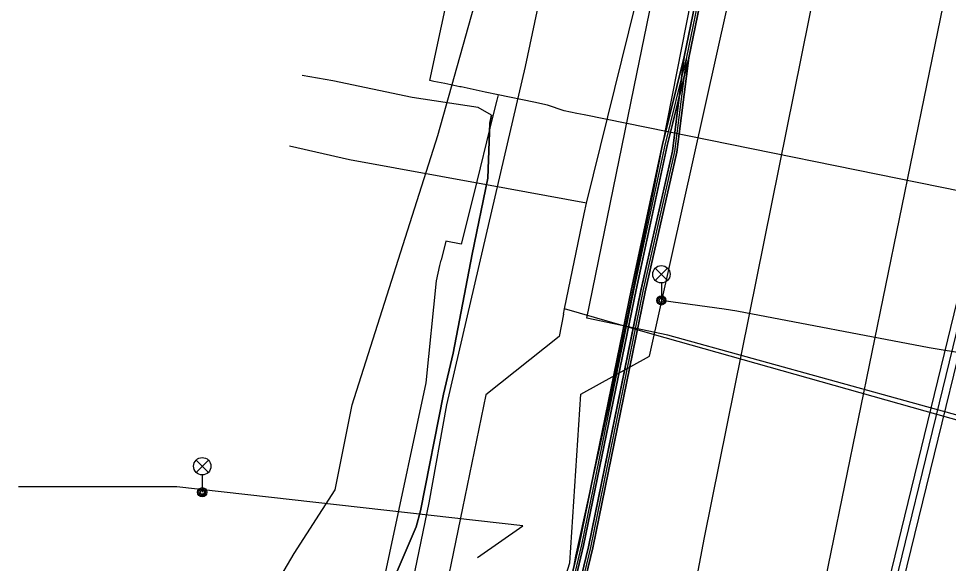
# Model space of a CAD drawing. Extents: x -595540 to -593988, y -1160850 to -1159202.
# Drawn here: x -595539.58 to -595499.41, y -1159497.4 to -1159473.89 of the extents above; entities that cross this region are included whole.
import ezdxf

# ---------------------------------------------------------------- set-up
doc = ezdxf.new("R2010")
doc.units = 0
for name, color, linetype in [('BKOM_kabel koordinační_optický', 7, 'Continuous'), ('BVK-JEDNOTNA_trasa sítě', 7, 'Continuous'), ('BVK-JEDNOTNA_trasa sítě obvodem', 7, 'Continuous'), ('BVK-VODOVOD_trasa sítě', 7, 'Continuous'), ('CETIN_kabel podzemní', 7, 'Continuous'), ('DPMB_kabel', 7, 'Continuous'), ('DPMB_kyneta', 7, 'Continuous'), ('DPMB_trolejové vedení-nosné lano', 7, 'Continuous'), ('DSP-SDEL-VODAFONE_kabel', 7, 'Continuous'), ('EON-NN_kabel', 7, 'Continuous'), ('EON-VN_kabel', 7, 'Continuous'), ('INNOGY-NTL_trasa sítě', 7, 'Continuous'), ('INNOGY-STL_trasa sítě', 7, 'Continuous'), ('TSB_kabel VO', 7, 'Continuous'), ('TSB_lampy VO', 7, 'Continuous')]:
    doc.layers.add(name, color=color, linetype=linetype)

msp = doc.modelspace()

# ---------------------------------------------------------------- linework, layer by layer
at = {"layer": 'BKOM_kabel koordinační_optický'}
msp.add_lwpolyline([(-595504.41, -1159536.46), (-595504.72, -1159534.87), (-595503.028, -1159526.757), (-595501.088, -1159517.432), (-595499.039, -1159507.678), (-595498.496, -1159506.323), (-595497.188, -1159505.596), (-595495.789, -1159497.989), (-595496.784, -1159495.952), (-595496.959, -1159491.57), (-595511.534, -1159487.548), (-595515.033, -1159486.82), (-595512.879, -1159476.273), (-595510.369, -1159464.074)], dxfattribs=at)
at = {"layer": 'BVK-JEDNOTNA_trasa sítě'}
msp.add_lwpolyline([(-595502.09, -1159499.87), (-595501.998, -1159499.495), (-595497.301, -1159480.267), (-595491.81, -1159457.79)], dxfattribs=at)
at = {"layer": 'BVK-JEDNOTNA_trasa sítě obvodem'}
for points in [[(-595502.381, -1159499.799), (-595502.29, -1159499.424), (-595497.592, -1159480.196), (-595492.101, -1159457.719)], [(-595491.519, -1159457.861), (-595497.01, -1159480.339), (-595501.707, -1159499.567), (-595501.799, -1159499.941)]]:
    msp.add_lwpolyline(points, dxfattribs=at)
at = {"layer": 'BVK-VODOVOD_trasa sítě'}
msp.add_lwpolyline([(-595529.291, -1159617.5), (-595514.159, -1159543.939), (-595505.658, -1159502.67), (-595497.983, -1159465.258), (-595497.446, -1159462.645), (-595496.304, -1159457.089)], dxfattribs=at)
at = {"layer": 'CETIN_kabel podzemní'}
for points in [[(-595515.04, -1159481.86), (-595508.33, -1159454.71)], [(-595525.28, -1159479.98), (-595527.88, -1159479.39)], [(-595519.37, -1159481.06), (-595525.28, -1159479.98)], [(-595515.04, -1159481.86), (-595519.37, -1159481.06)], [(-595515.15, -1159482.32), (-595515.04, -1159481.86)], [(-595515.99, -1159486.42), (-595515.15, -1159482.32)], [(-595516.04, -1159486.64), (-595516.23, -1159487.61), (-595519.4, -1159490.12), (-595520.41, -1159495.01), (-595527.97, -1159531.66)], [(-595516.04, -1159486.64), (-595515.99, -1159486.42)], [(-595495.99, -1159492.08), (-595497.04, -1159491.78), (-595512.21, -1159487.5), (-595515.99, -1159486.42)]]:
    msp.add_lwpolyline(points, dxfattribs=at)
at = {"layer": 'DPMB_kabel'}
for points in [[(-595539.58, -1159582.216), (-595539.432, -1159582.219), (-595538.241, -1159581.811), (-595534.15, -1159578.333), (-595531.476, -1159575.393), (-595529.566, -1159565.788), (-595529.488, -1159565.133), (-595529.174, -1159564.486), (-595524.65, -1159542.718), (-595524.928, -1159536.008), (-595523.012, -1159526.84), (-595520.851, -1159516.499), (-595519.845, -1159513.553), (-595518.607, -1159509.986), (-595518.497, -1159509.492), (-595518.227, -1159509.088), (-595516.814, -1159505.197), (-595514.772, -1159496.722), (-595512.512, -1159485.674), (-595511.142, -1159479.647), (-595510.632, -1159475.585), (-595506.782, -1159456.959), (-595503.271, -1159441.097), (-595502.334, -1159438.059)], [(-595539.58, -1159550.702), (-595533.858, -1159529.783), (-595532.809, -1159517.989), (-595530.449, -1159505.848), (-595529.936, -1159500.812), (-595527.678, -1159496.971), (-595525.911, -1159494.223), (-595525.165, -1159490.562), (-595521.464, -1159478.927), (-595513.025, -1159448.911), (-595510.625, -1159439.632)], [(-595539.58, -1159582.216), (-595539.432, -1159582.219), (-595538.241, -1159581.811), (-595534.15, -1159578.333), (-595531.476, -1159575.393), (-595529.566, -1159565.788), (-595529.488, -1159565.133), (-595529.174, -1159564.489), (-595529.174, -1159564.483), (-595524.65, -1159542.718), (-595524.928, -1159536.008), (-595523.012, -1159526.84), (-595520.851, -1159516.499), (-595519.845, -1159513.553), (-595518.607, -1159509.986), (-595518.497, -1159509.492), (-595518.227, -1159509.088), (-595516.814, -1159505.197), (-595514.772, -1159496.722), (-595512.512, -1159485.674), (-595511.142, -1159479.647), (-595510.632, -1159475.585), (-595506.782, -1159456.959), (-595503.271, -1159441.097)], [(-595539.58, -1159582.018), (-595539.463, -1159582.02), (-595538.34, -1159581.632), (-595534.291, -1159578.187), (-595531.663, -1159575.303), (-595529.756, -1159565.745), (-595529.49, -1159565.13), (-595529.367, -1159564.435), (-595524.85, -1159542.702), (-595525.13, -1159535.992), (-595523.208, -1159526.8), (-595521.047, -1159516.443), (-595520.033, -1159513.486), (-595518.793, -1159509.914), (-595518.5, -1159509.495), (-595518.837, -1159508.901), (-595517.37, -1159505.024), (-595515.366, -1159496.581), (-595513.098, -1159485.55), (-595511.757, -1159479.328), (-595510.832, -1159475.538), (-595506.978, -1159456.92)], [(-595539.58, -1159582.018), (-595539.463, -1159582.02), (-595538.34, -1159581.632), (-595534.291, -1159578.187), (-595531.663, -1159575.303), (-595529.756, -1159565.745), (-595529.49, -1159565.13), (-595529.367, -1159564.435), (-595524.85, -1159542.702), (-595525.13, -1159535.992), (-595523.208, -1159526.8), (-595521.047, -1159516.443), (-595520.033, -1159513.486), (-595518.793, -1159509.914), (-595518.5, -1159509.495), (-595518.837, -1159508.901), (-595517.37, -1159505.024), (-595515.366, -1159496.581), (-595513.098, -1159485.55), (-595511.757, -1159479.328), (-595510.832, -1159475.538), (-595506.978, -1159456.92)], [(-595539.58, -1159582.018), (-595539.463, -1159582.02), (-595538.34, -1159581.632), (-595534.291, -1159578.187), (-595531.663, -1159575.303), (-595529.756, -1159565.745), (-595529.49, -1159565.13), (-595529.367, -1159564.435), (-595524.85, -1159542.702), (-595525.13, -1159535.992), (-595523.208, -1159526.8), (-595521.047, -1159516.443), (-595520.033, -1159513.486), (-595518.793, -1159509.914), (-595518.5, -1159509.495), (-595518.837, -1159508.901), (-595517.37, -1159505.024), (-595515.366, -1159496.581), (-595513.098, -1159485.55), (-595511.757, -1159479.328), (-595510.832, -1159475.538), (-595506.978, -1159456.92)], [(-595539.58, -1159582.216), (-595539.432, -1159582.219), (-595538.241, -1159581.811), (-595534.15, -1159578.333), (-595531.476, -1159575.393), (-595529.566, -1159565.788), (-595529.488, -1159565.133), (-595529.174, -1159564.488), (-595524.65, -1159542.718), (-595524.928, -1159536.008), (-595523.012, -1159526.84), (-595520.851, -1159516.499), (-595519.845, -1159513.553), (-595518.607, -1159509.986), (-595518.497, -1159509.492), (-595518.227, -1159509.088), (-595516.814, -1159505.197), (-595514.772, -1159496.722), (-595512.512, -1159485.674), (-595511.142, -1159479.647), (-595510.632, -1159475.585), (-595506.782, -1159456.959)], [(-595539.58, -1159582.216), (-595539.432, -1159582.219), (-595538.241, -1159581.811), (-595534.15, -1159578.333), (-595531.476, -1159575.393), (-595529.566, -1159565.788), (-595529.488, -1159565.133), (-595529.174, -1159564.488), (-595524.65, -1159542.718), (-595524.928, -1159536.008), (-595523.012, -1159526.84), (-595520.851, -1159516.499), (-595519.845, -1159513.553), (-595518.607, -1159509.986), (-595518.497, -1159509.492), (-595518.227, -1159509.088), (-595516.814, -1159505.197), (-595514.772, -1159496.722), (-595512.512, -1159485.674), (-595511.142, -1159479.647), (-595510.632, -1159475.585), (-595506.782, -1159456.959)], [(-595531.663, -1159575.303), (-595529.756, -1159565.744), (-595529.49, -1159565.13), (-595529.367, -1159564.434), (-595524.85, -1159542.702), (-595525.13, -1159535.992), (-595523.208, -1159526.8), (-595521.047, -1159516.443), (-595520.033, -1159513.486), (-595518.793, -1159509.914), (-595518.5, -1159509.495), (-595518.413, -1159509.014), (-595517.006, -1159505.14), (-595514.966, -1159496.684), (-595512.706, -1159485.629), (-595511.338, -1159479.611), (-595510.831, -1159475.54), (-595506.978, -1159456.917)], [(-595531.663, -1159575.303), (-595529.756, -1159565.744), (-595529.49, -1159565.13), (-595529.367, -1159564.434), (-595524.85, -1159542.702), (-595525.13, -1159535.992), (-595523.208, -1159526.8), (-595521.047, -1159516.443), (-595520.033, -1159513.486), (-595518.793, -1159509.914), (-595518.5, -1159509.495), (-595518.413, -1159509.014), (-595517.006, -1159505.14), (-595514.966, -1159496.684), (-595512.706, -1159485.629), (-595511.338, -1159479.611), (-595510.831, -1159475.54), (-595506.978, -1159456.917)], [(-595506.978, -1159456.917), (-595510.831, -1159475.54), (-595511.338, -1159479.611), (-595512.706, -1159485.629), (-595514.966, -1159496.684), (-595517.006, -1159505.14), (-595518.413, -1159509.014), (-595518.5, -1159509.495), (-595518.793, -1159509.914), (-595520.033, -1159513.486), (-595521.047, -1159516.443), (-595523.208, -1159526.8), (-595525.13, -1159535.992), (-595524.85, -1159542.702), (-595529.367, -1159564.434), (-595529.49, -1159565.13), (-595529.125, -1159565.176), (-595528.736, -1159565.531), (-595528.464, -1159566.168), (-595528.207, -1159566.147), (-595528.013, -1159565.633), (-595527.84, -1159565.5)], [(-595506.978, -1159456.918), (-595510.832, -1159475.543), (-595511.341, -1159479.613), (-595512.706, -1159485.629), (-595514.966, -1159496.685), (-595517.006, -1159505.139), (-595518.412, -1159509.013), (-595518.5, -1159509.494), (-595518.793, -1159509.914), (-595520.034, -1159513.487), (-595521.047, -1159516.443), (-595523.208, -1159526.8), (-595525.13, -1159535.992), (-595524.85, -1159542.703), (-595529.367, -1159564.434), (-595529.49, -1159565.13), (-595529.125, -1159565.175), (-595528.735, -1159565.531), (-595528.465, -1159566.168), (-595528.206, -1159566.145), (-595528.013, -1159565.633), (-595527.84, -1159565.501)], [(-595506.782, -1159456.96), (-595510.63, -1159475.579), (-595511.143, -1159479.652), (-595512.511, -1159485.672), (-595514.772, -1159496.723), (-595516.814, -1159505.197), (-595518.226, -1159509.086), (-595518.501, -1159509.495), (-595518.607, -1159509.986), (-595519.845, -1159513.554), (-595520.851, -1159516.497), (-595523.012, -1159526.84), (-595524.929, -1159536.008), (-595524.65, -1159542.718), (-595529.174, -1159564.486), (-595529.486, -1159565.127), (-595528.901, -1159565.656), (-595528.524, -1159566.536), (-595528.244, -1159566.585), (-595527.849, -1159565.796), (-595527.849, -1159565.533)], [(-595506.782, -1159456.96), (-595510.63, -1159475.579), (-595511.143, -1159479.652), (-595512.512, -1159485.675), (-595514.772, -1159496.723), (-595516.814, -1159505.197), (-595518.226, -1159509.086), (-595518.501, -1159509.495), (-595518.607, -1159509.986), (-595519.845, -1159513.554), (-595520.851, -1159516.497), (-595523.012, -1159526.84), (-595524.929, -1159536.008), (-595524.65, -1159542.718), (-595529.174, -1159564.486), (-595529.486, -1159565.127), (-595528.901, -1159565.656), (-595528.524, -1159566.536), (-595528.244, -1159566.585), (-595527.849, -1159565.796), (-595527.849, -1159565.533)], [(-595381.589, -1159529.803), (-595418.9, -1159522.283), (-595453.49, -1159515.313), (-595478.281, -1159510.333), (-595483.962, -1159509.203), (-595491.908, -1159507.779), (-595493.355, -1159506.692), (-595496.074, -1159506.029), (-595498.007, -1159506.092), (-595499.649, -1159508.305), (-595500.433, -1159511.632), (-595501.155, -1159513.277), (-595501.688, -1159513.377), (-595516.625, -1159510.152), (-595518.5, -1159509.496), (-595518.837, -1159508.901), (-595517.369, -1159505.023), (-595515.365, -1159496.579), (-595513.098, -1159485.549), (-595511.757, -1159479.327), (-595510.831, -1159475.539), (-595506.978, -1159456.918)], [(-595381.651, -1159530.097), (-595418.96, -1159522.577), (-595453.55, -1159515.607), (-595478.339, -1159510.627), (-595484.018, -1159509.497), (-595492.032, -1159508.061), (-595493.485, -1159506.968), (-595496.106, -1159506.331), (-595497.853, -1159506.388), (-595499.371, -1159508.435), (-595500.147, -1159511.728), (-595500.945, -1159513.543), (-595501.692, -1159513.683), (-595516.675, -1159510.448), (-595518.495, -1159509.52), (-595518.623, -1159508.9), (-595517.177, -1159505.086), (-595515.172, -1159496.623), (-595512.902, -1159485.592), (-595511.563, -1159479.373), (-595510.632, -1159475.58), (-595506.783, -1159456.962)], [(-595381.651, -1159530.097), (-595418.96, -1159522.577), (-595453.55, -1159515.607), (-595478.339, -1159510.627), (-595484.018, -1159509.497), (-595492.032, -1159508.061), (-595493.485, -1159506.968), (-595496.106, -1159506.331), (-595497.853, -1159506.388), (-595499.371, -1159508.435), (-595500.147, -1159511.728), (-595500.945, -1159513.543), (-595501.692, -1159513.683), (-595516.675, -1159510.448), (-595518.495, -1159509.52), (-595518.623, -1159508.9), (-595517.177, -1159505.086), (-595515.172, -1159496.623), (-595512.902, -1159485.592), (-595511.563, -1159479.373), (-595510.632, -1159475.58), (-595506.783, -1159456.962)]]:
    msp.add_lwpolyline(points, dxfattribs=at)
at = {"layer": 'DPMB_kyneta'}
for points in [[(-595502.26, -1159437.415), (-595502.526, -1159438.002), (-595503.467, -1159441.044), (-595506.978, -1159456.919), (-595510.828, -1159475.54)], [(-595502.26, -1159437.415), (-595502.43, -1159438.03), (-595503.37, -1159441.07), (-595506.88, -1159456.94), (-595510.73, -1159475.56)], [(-595502.26, -1159437.415), (-595502.334, -1159438.058), (-595503.273, -1159441.096), (-595506.782, -1159456.961), (-595510.632, -1159475.58)], [(-595510.828, -1159475.54), (-595511.757, -1159479.328), (-595513.098, -1159485.549), (-595515.365, -1159496.58), (-595517.368, -1159505.024), (-595518.837, -1159508.9), (-595518.5, -1159509.495)], [(-595510.828, -1159475.54), (-595511.339, -1159479.613), (-595512.706, -1159485.63), (-595514.967, -1159496.684), (-595517.006, -1159505.139), (-595518.413, -1159509.014), (-595518.5, -1159509.495)], [(-595510.73, -1159475.56), (-595511.66, -1159479.35), (-595513, -1159485.57), (-595515.267, -1159496.602), (-595517.272, -1159505.053), (-595518.73, -1159508.9), (-595518.5, -1159509.495)], [(-595510.632, -1159475.58), (-595511.563, -1159479.372), (-595512.902, -1159485.591), (-595515.17, -1159496.623), (-595517.176, -1159505.083), (-595518.623, -1159508.9), (-595518.5, -1159509.495)], [(-595510.73, -1159475.56), (-595511.24, -1159479.63), (-595512.608, -1159485.652), (-595514.87, -1159496.705), (-595516.91, -1159505.168), (-595518.32, -1159509.05), (-595518.5, -1159509.495)], [(-595510.632, -1159475.58), (-595511.141, -1159479.647), (-595512.511, -1159485.673), (-595514.772, -1159496.727), (-595516.814, -1159505.197), (-595518.227, -1159509.086), (-595518.5, -1159509.495)]]:
    msp.add_lwpolyline(points, dxfattribs=at)
at = {"layer": 'DPMB_trolejové vedení-nosné lano'}
msp.add_lwpolyline([(-595511.715, -1159486.052), (-595509.1, -1159486.407), (-595508.559, -1159486.503), (-595500.247, -1159488.082), (-595499.729, -1159488.163), (-595496.092, -1159488.754)], dxfattribs=at)
at = {"layer": 'DSP-SDEL-VODAFONE_kabel'}
for points in [[(-595533.12, -1159529.25), (-595530.9, -1159519.29), (-595528.39, -1159509.68), (-595527.41, -1159507), (-595525.84, -1159503.75), (-595525.26, -1159502.2), (-595523.4, -1159498.13), (-595522.41, -1159495.82), (-595522.22, -1159495.13), (-595521.23, -1159490.1), (-595520.8, -1159488.32), (-595519.98, -1159484.06), (-595519.31, -1159480.78), (-595519.22, -1159478.4), (-595519.15, -1159478.06), (-595519.73, -1159477.72), (-595522.58, -1159477.3), (-595526.01, -1159476.57), (-595527.329, -1159476.344)], [(-595519.15, -1159478.06), (-595519.22, -1159478.4), (-595519.31, -1159480.78), (-595519.98, -1159484.06), (-595520.8, -1159488.32), (-595521.23, -1159490.1), (-595522.22, -1159495.13), (-595522.41, -1159495.82), (-595523.4, -1159498.13), (-595525.26, -1159502.2), (-595525.84, -1159503.75), (-595527.41, -1159507), (-595528.39, -1159509.68), (-595530.9, -1159519.29), (-595533.12, -1159529.25), (-595533.25, -1159530.4), (-595533.66, -1159532.53), (-595534.72, -1159537.24), (-595534.75, -1159537.91), (-595534.67, -1159538.65), (-595534.36, -1159539.82), (-595534.34, -1159540.47), (-595535.03, -1159542.99), (-595535.9, -1159547.47)]]:
    msp.add_lwpolyline(points, dxfattribs=at)
at = {"layer": 'EON-NN_kabel'}
msp.add_lwpolyline([(-595539.58, -1159526.174), (-595536.825, -1159526.531), (-595532.638, -1159527.255), (-595528.453, -1159528.157), (-595525.165, -1159528.978), (-595522.728, -1159529.393), (-595522.45, -1159529.386), (-595522.24, -1159529.277), (-595522.103, -1159529.088), (-595522.043, -1159528.926), (-595520.558, -1159522.23), (-595518.936, -1159515.002), (-595517.205, -1159507.662), (-595516.594, -1159503.129), (-595515.509, -1159497.084), (-595513.981, -1159490.166), (-595512.147, -1159481.35), (-595510.529, -1159473.109)], dxfattribs=at)
at = {"layer": 'EON-VN_kabel'}
msp.add_lwpolyline([(-595444.38, -1159528.342), (-595452.621, -1159526.672), (-595461.252, -1159525.132), (-595467.483, -1159523.931), (-595472.681, -1159523.132), (-595478.906, -1159521.613), (-595484.495, -1159520.273), (-595490.544, -1159518.546), (-595497.89, -1159515.018), (-595500.894, -1159513.857), (-595516.817, -1159510.121), (-595519.52, -1159509.382), (-595521.396, -1159508.176), (-595523.538, -1159506.413), (-595523.361, -1159505.035), (-595523.232, -1159501.453), (-595521.845, -1159494.779), (-595521.086, -1159490.563), (-595519.519, -1159483.871), (-595517.678, -1159475.953), (-595515.816, -1159467.128)], dxfattribs=at)
at = {"layer": 'INNOGY-NTL_trasa sítě'}
for points in [[(-595518.86, -1159477.18), (-595519.417, -1159477.062), (-595520.46, -1159476.84), (-595520.521, -1159476.828), (-595521.167, -1159476.696), (-595521.64, -1159476.6), (-595521.82, -1159476.56), (-595520.34, -1159469.71), (-595518.3, -1159461.2), (-595517.176, -1159455.856), (-595516.04, -1159450.46), (-595514.84, -1159449.78), (-595513.244, -1159441.598), (-595512.88, -1159439.73), (-595512.79, -1159439.26)], [(-595518.86, -1159477.18), (-595518.92, -1159477.41), (-595519.073, -1159478.028), (-595519.935, -1159481.503), (-595520.46, -1159483.62), (-595521.13, -1159483.5), (-595521.32, -1159484.32)], [(-595495.5, -1159482.03), (-595496, -1159481.93), (-595496.15, -1159481.9), (-595515.15, -1159478.04), (-595515.46, -1159477.98), (-595516.01, -1159477.87), (-595516.73, -1159477.62), (-595517.32, -1159477.5), (-595518.86, -1159477.18)], [(-595538.02, -1159566.42), (-595532.36, -1159538.43), (-595531.45, -1159533.9), (-595523.54, -1159496.94), (-595521.97, -1159489.61), (-595521.52, -1159485.2), (-595521.38, -1159484.55), (-595521.32, -1159484.32)]]:
    msp.add_lwpolyline(points, dxfattribs=at)
at = {"layer": 'INNOGY-STL_trasa sítě'}
msp.add_lwpolyline([(-595539.58, -1159590.57), (-595529.66, -1159593.85), (-595517.72, -1159536.65), (-595517.27, -1159534.4), (-595510.17, -1159497.42), (-595509.95, -1159496.28), (-595499.61, -1159445.09), (-595495.94, -1159431.75), (-595489.48, -1159407.69), (-595484.08, -1159387.62), (-595478.29, -1159376.98), (-595474.824, -1159365.098), (-595474.69, -1159364.64), (-595474.58, -1159364.26), (-595457.24, -1159303.77)], dxfattribs=at)
at = {"layer": 'TSB_kabel VO'}
for points in [[(-595539.58, -1159598.766), (-595536.44, -1159595.84), (-595533.46, -1159590.07), (-595532.92, -1159589.03), (-595531.115, -1159580.859), (-595523.75, -1159545.32), (-595526.538, -1159535.616), (-595525.44, -1159524.222), (-595522.978, -1159515.521), (-595519.655, -1159506.027), (-595516.649, -1159500.173), (-595515.76, -1159497.37), (-595515.29, -1159490.09), (-595512.319, -1159488.453), (-595502.702, -1159445.343)], [(-595519.76, -1159497.14), (-595517.79, -1159495.77), (-595532.75, -1159494.1), (-595539.58, -1159494.101)]]:
    msp.add_lwpolyline(points, dxfattribs=at)
at = {"layer": 'TSB_lampy VO'}
for p, q in [((-595512.078, -1159485.188), (-595511.548, -1159484.658)), ((-595512.078, -1159484.658), (-595511.548, -1159485.188)), ((-595512.078, -1159485.188), (-595511.548, -1159484.658)), ((-595512.078, -1159484.658), (-595511.548, -1159485.188)), ((-595511.813, -1159485.298), (-595511.813, -1159486.048)), ((-595511.813, -1159485.298), (-595511.813, -1159486.048)), ((-595531.912, -1159493.469), (-595531.382, -1159492.939)), ((-595531.912, -1159492.939), (-595531.382, -1159493.469)), ((-595531.912, -1159493.469), (-595531.382, -1159492.939)), ((-595531.912, -1159492.939), (-595531.382, -1159493.469)), ((-595531.647, -1159493.579), (-595531.647, -1159494.329)), ((-595531.647, -1159493.579), (-595531.647, -1159494.329))]:
    msp.add_line(p, q, dxfattribs=at)
for centre, radius in [((-595511.813, -1159484.923), 0.375), ((-595511.813, -1159484.923), 0.375), ((-595511.813, -1159486.048), 0.2), ((-595511.813, -1159486.048), 0.2), ((-595511.813, -1159486.048), 0.145), ((-595511.813, -1159486.048), 0.145), ((-595511.813, -1159486.048), 0.0876), ((-595511.813, -1159486.048), 0.0876), ((-595531.647, -1159493.204), 0.375), ((-595531.647, -1159493.204), 0.375), ((-595531.647, -1159494.329), 0.2), ((-595531.647, -1159494.329), 0.2), ((-595531.647, -1159494.329), 0.145), ((-595531.647, -1159494.329), 0.145), ((-595531.647, -1159494.329), 0.0876), ((-595531.647, -1159494.329), 0.0876)]:
    msp.add_circle(centre, radius, dxfattribs=at)

doc.saveas('drawing.dxf')
